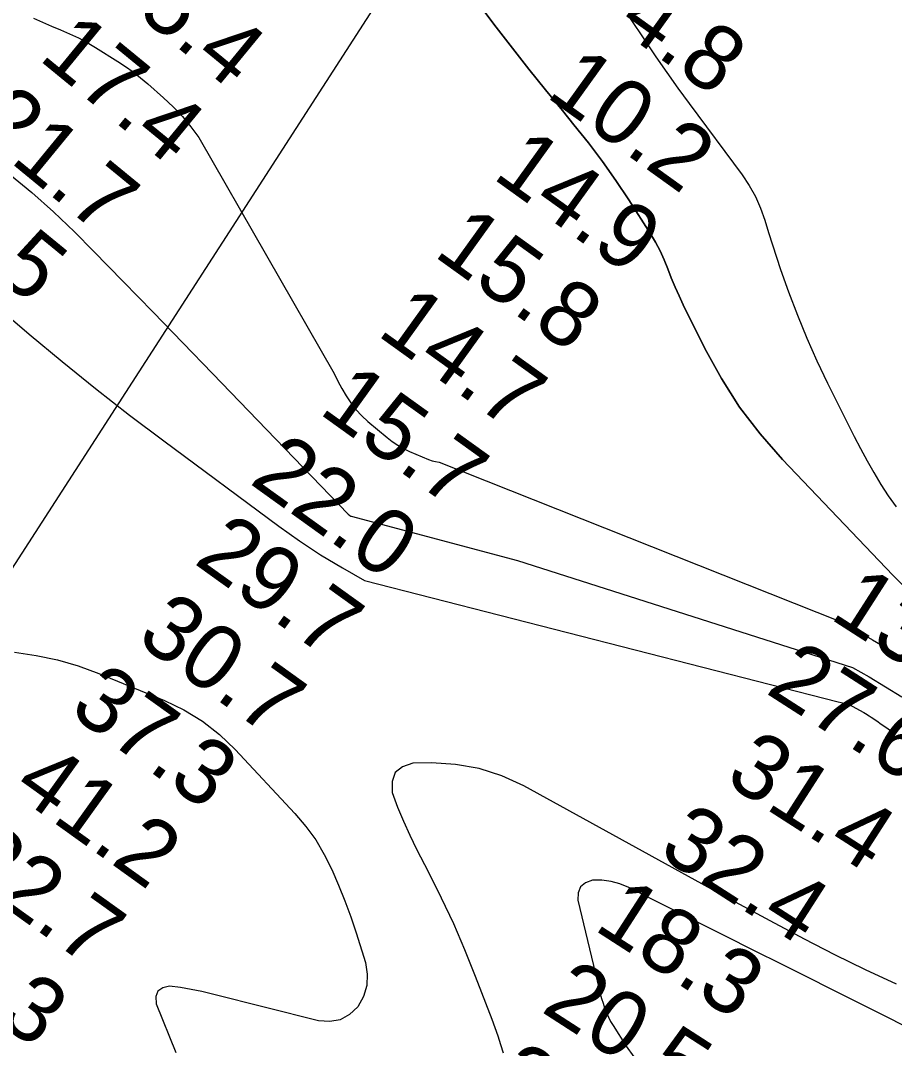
# Model space of a CAD drawing. Extents: x 3161615 to 3199515, y 867541 to 892976.
# Drawn here: x 3186990 to 3187887, y 883854 to 884909 of the extents above; entities that cross this region are included whole.
import ezdxf

# ---------------------------------------------------------------- set-up
doc = ezdxf.new("R2010")
doc.units = 0
for name, color, linetype in [('V-LEVE-TOET', 7, 'Continuous'), ('V-RIVR-RANG', 7, 'Continuous'), ('V-RRAP-DIKE', 7, 'Continuous'), ('V-TOPO-DPTH', 7, 'Continuous'), ('V-TOPO-MINR', 7, 'Continuous'), ('V-TOPO-WATR', 7, 'Continuous')]:
    doc.layers.add(name, color=color, linetype=linetype)

msp = doc.modelspace()

# ---------------------------------------------------------------- linework, layer by layer
at = {"layer": 'V-LEVE-TOET'}
msp.add_lwpolyline([(3186136.927000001, 883019.084999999), (3186195.170000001, 883127.2399999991), (3187671.444000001, 885415.9249999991), (3187833.390000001, 885575.3429999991), (3187793.853000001, 885614.172999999), (3187750.006000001, 885656.001999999), (3187710.543000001, 885688.177999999), (3187681.897000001, 885709.2399999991), (3187710.543000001, 885688.177999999), (3187750.006000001, 885656.001999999), (3187793.853000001, 885614.172999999), (3187833.390000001, 885575.3429999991), (3187883.083000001, 885529.4169999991), (3187910.122000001, 885506.3089999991), (3187937.600000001, 885486.4189999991), (3187968.001000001, 885468.574999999), (3188013.163000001, 885445.466999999), (3188144.9990000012, 885382.2849999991)], dxfattribs=at)
at = {"layer": 'V-RRAP-DIKE'}
msp.add_lwpolyline([(3186136.9270933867, 883019.0849912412), (3186195.171184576, 883127.2412574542), (3187671.4456406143, 885415.9250385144), (3187833.3898349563, 885575.3432889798), (3187793.854206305, 885614.1736059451), (3187750.0066492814, 885656.002733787), (3187710.5438479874, 885688.178985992), (3187681.8967774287, 885709.2398055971), (3187710.5438479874, 885688.178985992), (3187750.0066492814, 885656.002733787), (3187793.854206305, 885614.1736059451), (3187833.3898349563, 885575.3432889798), (3187883.0839326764, 885529.4182644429), (3187910.1228132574, 885506.3095656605), (3187937.6006156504, 885486.4187915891), (3187968.0015884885, 885468.5755971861), (3188013.164884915, 885445.4673205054), (3188144.9996645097, 885382.2854343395)], dxfattribs=at)
at = {"layer": 'V-TOPO-DPTH'}
for points in [[(3187905.6805064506, 884319.4401509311), (3187885.6863533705, 884339.3050850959), (3187772.574357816, 884458.0958355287), (3187749.6407989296, 884484.4826645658), (3187728.4287987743, 884512.0731115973), (3187709.799136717, 884541.4689856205), (3187692.8910333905, 884572.0684776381), (3187670.6365445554, 884617.0555653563), (3187666.3211932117, 884626.1457395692), (3187662.204891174, 884635.3213742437), (3187658.387163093, 884644.6251996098), (3187654.7684843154, 884654.014485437), (3187651.005441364, 884663.3224359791), (3187646.8541793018, 884672.4381525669), (3187642.120588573, 884681.2655182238), (3187636.9987787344, 884689.9006499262), (3187614.8203162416, 884724.6663927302), (3187601.5711642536, 884744.6080926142), (3187587.843370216, 884764.2010050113), (3187573.3976131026, 884783.2707361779), (3187558.4732139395, 884801.991679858), (3187546.538000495, 884816.4053627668), (3187529.215929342, 884837.5989067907), (3187512.0766632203, 884858.9373689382), (3187495.2116046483, 884880.4932082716), (3187478.529351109, 884902.1939657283), (3187462.680334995, 884923.0858888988)], [(3187905.6805064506, 884319.4401509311), (3187885.6863533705, 884339.3050850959), (3187772.574357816, 884458.0958355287), (3187749.6407989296, 884484.4826645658), (3187728.4287987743, 884512.0731115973), (3187709.799136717, 884541.4689856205), (3187692.8910333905, 884572.0684776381), (3187670.6365445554, 884617.0555653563), (3187666.3211932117, 884626.1457395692), (3187662.204891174, 884635.3213742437), (3187658.387163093, 884644.6251996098), (3187654.7684843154, 884654.014485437), (3187651.005441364, 884663.3224359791), (3187646.8541793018, 884672.4381525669), (3187642.120588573, 884681.2655182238), (3187636.9987787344, 884689.9006499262), (3187614.8203162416, 884724.6663927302), (3187601.5711642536, 884744.6080926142), (3187587.843370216, 884764.2010050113), (3187573.3976131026, 884783.2707361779), (3187558.4732139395, 884801.991679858), (3187546.538000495, 884816.4053627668), (3187529.215929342, 884837.5989067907), (3187512.0766632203, 884858.9373689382), (3187495.2116046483, 884880.4932082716), (3187478.529351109, 884902.1939657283), (3187462.680334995, 884923.0858888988)], [(3186978.8771646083, 884751.0703650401), (3187002.0763813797, 884732.4907491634), (3187024.217038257, 884712.661551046), (3187045.651988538, 884691.999298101), (3187065.1754865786, 884672.1119797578), (3187095.8002681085, 884640.8389919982), (3187126.3731737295, 884609.5154969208), (3187156.868265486, 884578.1162408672), (3187187.3114813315, 884546.6664774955), (3187326.795429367, 884402.2125763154), (3187328.3652122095, 884400.706576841), (3187329.4776125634, 884400.0757679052), (3187329.5540602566, 884400.0540702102), (3187329.6307168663, 884400.0330893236), (3187500.6125548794, 884354.5281542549), (3187844.494513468, 884244.7669099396), (3187861.4575254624, 884234.9533771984), (3187878.2863081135, 884224.9196813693), (3187894.91374675, 884214.5557409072)], [(3187926.9619178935, 883861.9307070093), (3187772.3440461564, 883939.5659151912), (3187743.123709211, 883954.2424052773), (3187713.9058666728, 883968.9238579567), (3187684.6917657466, 883983.6127545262), (3187655.4801592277, 883998.3066136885), (3187614.664238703, 884018.8441258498), (3187605.7018082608, 884022.4730897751), (3187596.537616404, 884025.097533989), (3187587.070782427, 884026.215198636), (3187577.4021870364, 884026.3283435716), (3187570.3022965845, 884023.6385168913), (3187565.1060675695, 884019.5515698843), (3187562.76533071, 884013.3689423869), (3187562.328255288, 884005.7891945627), (3187584.162658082, 883914.5108266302), (3187585.4153154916, 883909.611802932), (3187586.768360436, 883904.7423603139), (3187588.271986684, 883899.917289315), (3187589.8760004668, 883895.121799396), (3187591.7105220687, 883890.4236755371), (3187593.749591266, 883885.8246674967), (3187596.095481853, 883881.374333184), (3187598.645920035, 883877.0231146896), (3187611.9549573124, 883855.9878587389), (3187619.9016612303, 883845.0681557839)]]:
    msp.add_lwpolyline(points, dxfattribs=at)
at = {"layer": 'V-TOPO-MINR'}
for points in [[(3187003.6986010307, 884911.3866495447), (3187012.8814933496, 884907.24916502), (3187022.1370860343, 884903.2769749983), (3187031.4411456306, 884899.4149813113), (3187040.663289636, 884895.4031271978), (3187049.728680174, 884891.0830884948), (3187058.5589405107, 884886.3007729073), (3187067.232447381, 884881.2102727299), (3187090.120944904, 884866.9690089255), (3187098.138401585, 884861.6930241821), (3187105.9616147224, 884856.1568366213), (3187113.493462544, 884850.2303448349), (3187120.8310668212, 884844.0436502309), (3187137.085659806, 884829.6155272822), (3187147.0150971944, 884820.1638144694), (3187156.472177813, 884810.2901468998), (3187165.220723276, 884799.783547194), (3187173.4969119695, 884788.8549927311), (3187312.1626592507, 884546.6077927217), (3187316.001624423, 884538.7525019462), (3187320.152275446, 884531.0573513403), (3187324.5107170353, 884523.4689608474), (3187329.361037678, 884516.2477738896), (3187334.648475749, 884509.4003491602), (3187340.5915899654, 884503.1135677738), (3187346.9718216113, 884497.200548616), (3187366.5196085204, 884480.8240502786), (3187371.964950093, 884476.6585908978), (3187377.6206220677, 884472.8360883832), (3187383.5917896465, 884469.5280211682), (3187389.7732876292, 884466.5629108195), (3187409.2605630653, 884458.2568414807), (3187412.740617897, 884457.0017143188), (3187416.2796660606, 884456.0168489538), (3187419.9072042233, 884455.437376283), (3187832.9101271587, 884291.4021540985), (3187865.089316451, 884272.9407684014), (3187897.091856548, 884254.1827713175)], [(3187615.505042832, 884911.9985605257), (3187631.536449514, 884887.9881332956), (3187642.586149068, 884871.7040979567), (3187653.7963591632, 884855.5331211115), (3187665.247335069, 884839.5317320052), (3187676.858821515, 884823.6434013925), (3187731.169605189, 884750.4840877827), (3187738.4217868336, 884739.5365705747), (3187744.843923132, 884728.176528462), (3187750.0209914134, 884716.197698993), (3187754.3680143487, 884703.8063446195), (3187758.1826430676, 884691.1317958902), (3187762.139410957, 884678.5031063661), (3187766.3093876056, 884665.9432056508), (3187770.621503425, 884653.4291641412), (3187778.8284814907, 884630.2508775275), (3187787.792275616, 884606.3702688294), (3187797.3428388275, 884582.7397219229), (3187807.7735556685, 884559.484267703), (3187818.791041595, 884536.4788752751), (3187846.2244041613, 884481.8533900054), (3187852.6833909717, 884469.3531364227), (3187859.3314255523, 884456.9570890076), (3187866.2630317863, 884444.7173508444), (3187873.38368579, 884432.5818188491), (3187881.0897930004, 884420.8800697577), (3187889.3784923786, 884409.6453634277)], [(3186978.8771646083, 884751.0703650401), (3187002.0763813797, 884732.4907491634), (3187024.217038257, 884712.661551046), (3187045.651988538, 884691.999298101), (3187065.1754865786, 884672.1119797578), (3187095.8002681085, 884640.8389919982), (3187126.3731737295, 884609.5154969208), (3187156.868265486, 884578.1162408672), (3187187.3114813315, 884546.6664774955), (3187326.795429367, 884402.2125763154), (3187328.3652122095, 884400.706576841), (3187329.4776125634, 884400.0757679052), (3187329.5540602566, 884400.0540702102), (3187329.6307168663, 884400.0330893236), (3187500.6125548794, 884354.5281542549), (3187844.494513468, 884244.7669099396), (3187861.4575254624, 884234.9533771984), (3187878.2863081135, 884224.9196813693), (3187894.91374675, 884214.5557409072)], [(3186965.0237151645, 884615.827632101), (3186999.0218134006, 884587.0479999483), (3187033.0416279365, 884558.8105395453), (3187067.4156620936, 884531.0199884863), (3187102.3210256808, 884503.899801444), (3187137.580608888, 884477.2265237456), (3187255.420266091, 884389.8628043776), (3187276.7141926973, 884374.792797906), (3187298.418113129, 884360.3703237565), (3187320.737024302, 884346.91914809), (3187343.465929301, 884334.115504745), (3187829.5874158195, 884209.3177833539), (3187832.7379259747, 884208.6761937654), (3187835.869004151, 884207.9245958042), (3187838.938779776, 884206.9759142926), (3187841.94719648, 884205.8771701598), (3187844.8635748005, 884204.5533320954), (3187847.7185942, 884203.0794314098), (3187855.97105135, 884198.4132033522), (3187857.892561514, 884197.2946319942), (3187861.666784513, 884194.9468908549), (3187863.519497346, 884193.7177210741), (3187869.23964091, 884189.8183794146), (3187873.9284446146, 884186.6025546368), (3187878.604959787, 884183.36906467), (3187883.2630421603, 884180.1090769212), (3187887.908836, 884176.8314239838)], [(3186983.9841560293, 884260.3194810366), (3187006.2401900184, 884257.098974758), (3187028.1805074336, 884252.6163692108), (3187049.64724999, 884246.2406147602), (3187070.7982759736, 884238.6027610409), (3187138.060633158, 884210.9349017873), (3187158.114732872, 884201.1107305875), (3187177.079461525, 884189.7144673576), (3187194.4101335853, 884175.9600660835), (3187210.6514345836, 884160.6335727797), (3187271.8896838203, 884094.7792359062), (3187283.0640955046, 884081.507035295), (3187293.296877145, 884067.6103667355), (3187302.117213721, 884052.7769962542), (3187309.995920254, 884037.319157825), (3187316.8625156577, 884021.2722824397), (3187323.3435987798, 884005.0789888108), (3187329.246413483, 883988.6660678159), (3187334.763715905, 883972.1067285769), (3187344.3038681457, 883941.684036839), (3187346.194514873, 883929.7037624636), (3187345.9037106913, 883918.0944516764), (3187342.340730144, 883907.0415862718), (3187336.5962986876, 883896.3596844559), (3187328.0062396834, 883888.4712247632), (3187318.544185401, 883883.0345092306), (3187307.774138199, 883881.2754099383), (3187296.1320957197, 883881.9680548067), (3187187.439608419, 883909.33023207), (3187176.516259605, 883911.8649463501), (3187165.5419084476, 883914.126586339), (3187154.4910537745, 883915.9786148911), (3187143.389196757, 883917.5575691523), (3187136.3033910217, 883915.8165043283), (3187131.2833321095, 883912.4885597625), (3187129.3618934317, 883906.7802955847), (3187129.506201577, 883899.4851516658), (3187149.661996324, 883849.5139455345)], [(3187889.6041671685, 883919.6821370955), (3187857.6384181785, 883934.0982609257), (3187826.1414516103, 883949.5117236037), (3187794.9570066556, 883965.5900788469), (3187759.7021547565, 883984.474404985), (3187746.392230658, 883991.6328189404), (3187733.0985292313, 883998.8211137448), (3187719.829161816, 884006.0542298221), (3187706.5760170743, 884013.3172267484), (3187507.1388948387, 884123.0508809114), (3187484.4609050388, 884133.30167868), (3187461.166579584, 884141.0830178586), (3187436.947750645, 884145.1601691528), (3187412.112586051, 884146.767861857), (3187393.1054578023, 884146.5048483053), (3187382.3730073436, 884142.7274317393), (3187374.745053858, 884136.7786996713), (3187371.773845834, 884127.5729943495), (3187371.9071347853, 884116.1959735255), (3187377.4383985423, 884101.3942440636), (3187383.3814112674, 884086.7701564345), (3187389.9420474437, 884072.4125315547), (3187396.914432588, 884058.2325485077), (3187409.2669650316, 884034.4074752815), (3187422.27507236, 884008.2463771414), (3187434.6838868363, 883981.8161615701), (3187446.193762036, 883954.9822698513), (3187457.1043443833, 883927.8792607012), (3187474.007465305, 883883.7540801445), (3187477.1923961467, 883875.1282184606), (3187480.236546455, 883866.454854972), (3187483.069525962, 883857.7102387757), (3187485.761724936, 883848.9181207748)], [(3187926.9619178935, 883861.9307070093), (3187772.3440461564, 883939.5659151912), (3187743.123709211, 883954.2424052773), (3187713.9058666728, 883968.9238579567), (3187684.6917657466, 883983.6127545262), (3187655.4801592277, 883998.3066136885), (3187614.664238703, 884018.8441258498), (3187605.7018082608, 884022.4730897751), (3187596.537616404, 884025.097533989), (3187587.070782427, 884026.215198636), (3187577.4021870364, 884026.3283435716), (3187570.3022965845, 884023.6385168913), (3187565.1060675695, 884019.5515698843), (3187562.76533071, 884013.3689423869), (3187562.328255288, 884005.7891945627), (3187584.162658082, 883914.5108266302), (3187585.4153154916, 883909.611802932), (3187586.768360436, 883904.7423603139), (3187588.271986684, 883899.917289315), (3187589.8760004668, 883895.121799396), (3187591.7105220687, 883890.4236755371), (3187593.749591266, 883885.8246674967), (3187596.095481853, 883881.374333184), (3187598.645920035, 883877.0231146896), (3187611.9549573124, 883855.9878587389), (3187619.9016612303, 883845.0681557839)]]:
    msp.add_lwpolyline(points, dxfattribs=at)
at = {"layer": 'V-TOPO-WATR'}
msp.add_lwpolyline([(3187462.680334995, 884923.0858888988), (3187478.529351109, 884902.1939657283), (3187495.2116046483, 884880.4932082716), (3187512.0766632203, 884858.9373689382), (3187529.215929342, 884837.5989067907), (3187546.538000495, 884816.4053627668), (3187558.4732139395, 884801.991679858), (3187573.3976131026, 884783.2707361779), (3187587.843370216, 884764.2010050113), (3187601.5711642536, 884744.6080926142), (3187614.8203162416, 884724.6663927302), (3187636.9987787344, 884689.9006499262), (3187642.120588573, 884681.2655182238), (3187646.8541793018, 884672.4381525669), (3187651.005441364, 884663.3224359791), (3187654.7684843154, 884654.014485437), (3187658.387163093, 884644.6251996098), (3187662.204891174, 884635.3213742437), (3187666.3211932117, 884626.1457395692), (3187670.6365445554, 884617.0555653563), (3187692.8910333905, 884572.0684776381), (3187709.799136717, 884541.4689856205), (3187728.4287987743, 884512.0731115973), (3187749.6407989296, 884484.4826645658), (3187772.574357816, 884458.0958355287), (3187885.6863533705, 884339.3050850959), (3187905.6805064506, 884319.4401509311)], dxfattribs=at)

# ---------------------------------------------------------------- texts
at = {"layer": 'V-RIVR-RANG'}
for s, height, rotation, p in [('15.4', 66.99999999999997, 320.63222222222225, (3187070.0394011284, 884947.8269189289)), ('4.8', 67, 324.30499999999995, (3187601.4877156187, 884902.1281766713)), ('17.4', 66.99999999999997, 320.63222222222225, (3187007.7269536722, 884869.601033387)), ('10.2', 67, 324.30499999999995, (3187528.40400476, 884831.5027038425)), ('21.7', 66.99999999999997, 320.63222222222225, (3186939.9085197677, 884795.8926327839)), ('14.9', 67, 324.30499999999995, (3187473.530371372, 884747.7950908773)), ('24.5', 66.99999999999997, 320.63222222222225, (3186866.5840994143, 884726.7027171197)), ('15.8', 67, 324.30499999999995, (3187413.0859025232, 884668.0890737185)), ('14.7', 67, 324.30499999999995, (3187354.998902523, 884586.6890737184)), ('15.7', 67, 324.30499999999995, (3187295.197106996, 884506.5213339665)), ('22.0', 67, 324.30499999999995, (3187224.042416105, 884434.5106933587)), ('29.7', 67, 324.30499999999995, (3187167.025538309, 884352.3421557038)), ('13.4', 67, 327.29083333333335, (3187819.6758684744, 884295.7695141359)), ('30.7', 67, 324.30499999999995, (3187107.653191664, 884271.8656008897)), ('27.6', 67, 327.29083333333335, (3187753.886491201, 884219.1741260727)), ('37.3', 67, 324.3483257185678, (3187038.607979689, 884198.2281963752)), ('31.4', 67, 327.29083333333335, (3187711.6238684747, 884127.4695141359)), ('41.2', 67, 324.3483257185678, (3186980.5209796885, 884116.8291963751)), ('32.4', 67, 327.29083333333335, (3187643.39203554, 884052.442064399)), ('32.7', 67, 324.3483257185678, (3186922.4329796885, 884035.4291963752)), ('18.3', 66.99999999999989, 327.15832571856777, (3187577.4641766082, 883976.2629721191)), ('33.3', 67, 324.3483257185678, (3186864.3459796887, 883954.0301963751)), ('20.5', 66.99999999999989, 327.15832571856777, (3187523.438176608, 883892.1129721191)), ('23.5', 66.99999999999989, 327.15832571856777, (3187469.412176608, 883807.9629721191))]:
    msp.add_text(s, height=height, rotation=rotation, dxfattribs=at).set_placement(p)

doc.saveas('drawing.dxf')
